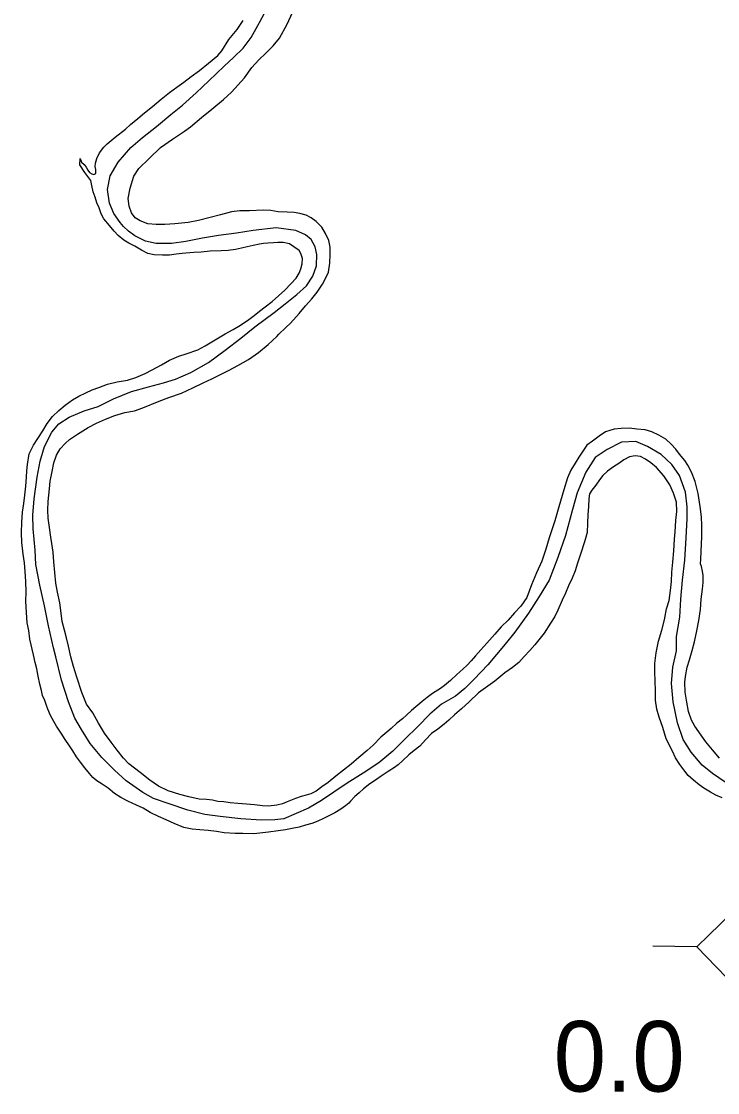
# Model space of a CAD drawing. Extents: x -939622 to -934222, y 1383701 to 1385301.
# Drawn here: x -936089.34 to -936076.82, y 1384453.89 to 1384473.14 of the extents above; entities that cross this region are included whole.
import ezdxf

# ---------------------------------------------------------------- set-up
doc = ezdxf.new("R2010")
doc.units = 0
for name, color, linetype in [('Level 2', 7, 'Continuous'), ('Level 20', 7, 'Continuous'), ('Level 25', 7, 'Continuous'), ('Level 9', 7, 'Continuous')]:
    doc.layers.add(name, color=color, linetype=linetype)

msp = doc.modelspace()

# ---------------------------------------------------------------- linework, layer by layer
at = {"layer": 'Level 2'}
for points in [[(-936085.963, 1384472.07), (-936085.69, 1384472.335), (-936085.522, 1384472.487), (-936085.349, 1384472.659), (-936085.203, 1384472.849), (-936085.053, 1384473.12), (-936084.906, 1384473.4)], [(-936080.023, 1384462.807), (-936080.215, 1384462.508), (-936080.463, 1384462.168), (-936080.635, 1384461.948), (-936080.951, 1384461.58), (-936081.191, 1384461.322), (-936081.361, 1384461.152), (-936081.532, 1384461.013), (-936081.781, 1384460.869), (-936081.994, 1384460.69), (-936082.208, 1384460.471), (-936082.443, 1384460.24), (-936082.654, 1384460.028), (-936082.908, 1384459.815), (-936083.189, 1384459.631), (-936083.479, 1384459.453), (-936083.719, 1384459.291), (-936083.94, 1384459.139), (-936084.172, 1384459.001), (-936084.615, 1384458.811), (-936084.779, 1384458.792), (-936085.023, 1384458.79), (-936085.389, 1384458.811), (-936085.763, 1384458.851), (-936086.037, 1384458.89), (-936086.342, 1384458.968), (-936086.68, 1384459.08), (-936086.962, 1384459.176), (-936087.153, 1384459.286), (-936087.449, 1384459.493), (-936087.664, 1384459.684), (-936087.888, 1384459.914), (-936088.098, 1384460.165), (-936088.257, 1384460.417), (-936088.372, 1384460.622), (-936088.49, 1384460.911), (-936088.613, 1384461.3), (-936088.718, 1384461.719), (-936088.761, 1384461.883), (-936088.851, 1384462.281), (-936088.922, 1384462.638), (-936089.005, 1384463.012), (-936089.077, 1384463.38), (-936089.091, 1384463.636), (-936089.124, 1384464.02), (-936089.133, 1384464.267), (-936089.109, 1384464.562), (-936089.055, 1384464.951), (-936089.001, 1384465.239), (-936088.923, 1384465.499), (-936088.791, 1384465.755), (-936088.662, 1384465.908), (-936088.479, 1384466.027), (-936088.205, 1384466.141), (-936087.954, 1384466.219), (-936087.681, 1384466.357), (-936087.357, 1384466.491), (-936087.05, 1384466.573), (-936086.781, 1384466.642), (-936086.563, 1384466.713), (-936086.287, 1384466.828), (-936085.97, 1384467.012), (-936085.674, 1384467.23), (-936085.391, 1384467.447), (-936085.137, 1384467.648), (-936084.792, 1384467.908), (-936084.594, 1384468.063), (-936084.382, 1384468.231), (-936084.211, 1384468.388), (-936084.095, 1384468.562), (-936084.03, 1384468.744), (-936084.025, 1384468.949), (-936084.055, 1384469.086), (-936084.124, 1384469.217), (-936084.228, 1384469.302), (-936084.401, 1384469.382), (-936084.757, 1384469.429), (-936085.167, 1384469.38), (-936085.469, 1384469.331), (-936085.792, 1384469.288), (-936086.08, 1384469.246), (-936086.379, 1384469.185), (-936086.636, 1384469.146), (-936086.915, 1384469.146), (-936087.105, 1384469.192), (-936087.297, 1384469.287), (-936087.407, 1384469.369), (-936087.499, 1384469.454), (-936087.56, 1384469.522), (-936087.672, 1384469.685), (-936087.754, 1384469.873), (-936087.79, 1384470.119), (-936087.741, 1384470.361), (-936087.596, 1384470.608), (-936087.365, 1384470.869), (-936087.156, 1384471.051), (-936086.908, 1384471.249), (-936086.649, 1384471.462), (-936086.439, 1384471.633), (-936086.192, 1384471.855), (-936085.963, 1384472.07)], [(-936076.679, 1384459.47), (-936076.908, 1384459.627), (-936077.091, 1384459.774), (-936077.294, 1384460.007), (-936077.435, 1384460.238), (-936077.54, 1384460.534), (-936077.618, 1384460.914), (-936077.647, 1384461.245), (-936077.62, 1384461.537), (-936077.558, 1384461.83), (-936077.554, 1384462.086), (-936077.493, 1384462.437), (-936077.479, 1384462.759), (-936077.445, 1384463.097), (-936077.408, 1384463.461), (-936077.384, 1384463.862), (-936077.364, 1384464.2), (-936077.363, 1384464.416), (-936077.393, 1384464.683), (-936077.502, 1384464.979), (-936077.639, 1384465.177), (-936077.832, 1384465.357), (-936078.075, 1384465.502), (-936078.287, 1384465.59), (-936078.542, 1384465.578), (-936078.801, 1384465.449), (-936079.02, 1384465.303), (-936079.185, 1384465.037), (-936079.342, 1384464.67), (-936079.428, 1384464.367), (-936079.553, 1384463.901), (-936079.688, 1384463.504), (-936079.844, 1384463.097), (-936080.023, 1384462.807)]]:
    msp.add_lwpolyline(points, dxfattribs=at)
at = {"layer": 'Level 20'}
msp.add_line((-936077.19, 1384456.513), (-936077.982, 1384456.526), dxfattribs=at)
msp.add_lwpolyline([(-936077.19, 1384456.513), (-936074.711, 1384453.952), (-936073.858, 1384454.778), (-936076.336, 1384457.339)], close=True, dxfattribs=at)
at = {"layer": 'Level 9'}
for points in [[(-936085.746, 1384466.798), (-936085.6, 1384466.873), (-936085.446, 1384466.955), (-936085.253, 1384467.062), (-936085.073, 1384467.192), (-936084.899, 1384467.331), (-936084.743, 1384467.476), (-936084.708, 1384467.516), (-936084.578, 1384467.636), (-936084.499, 1384467.719), (-936084.338, 1384467.889), (-936084.224, 1384468.026), (-936084.116, 1384468.152), (-936084.016, 1384468.275), (-936083.923, 1384468.415), (-936083.86, 1384468.528), (-936083.814, 1384468.634), (-936083.791, 1384468.791), (-936083.785, 1384468.948), (-936083.785, 1384469.08), (-936083.809, 1384469.203), (-936083.866, 1384469.325), (-936083.934, 1384469.441), (-936084.033, 1384469.544), (-936084.127, 1384469.611), (-936084.212, 1384469.658), (-936084.327, 1384469.685), (-936084.433, 1384469.704), (-936084.559, 1384469.713), (-936084.718, 1384469.718), (-936084.851, 1384469.739), (-936084.989, 1384469.748), (-936085.235, 1384469.734), (-936085.406, 1384469.733), (-936085.559, 1384469.718), (-936085.756, 1384469.665), (-936085.941, 1384469.616), (-936086.15, 1384469.563), (-936086.338, 1384469.526), (-936086.578, 1384469.502), (-936086.755, 1384469.489), (-936086.914, 1384469.489), (-936087.064, 1384469.5), (-936087.2, 1384469.554), (-936087.289, 1384469.61), (-936087.354, 1384469.698), (-936087.395, 1384469.815), (-936087.414, 1384469.956), (-936087.382, 1384470.143), (-936087.315, 1384470.355), (-936087.225, 1384470.493), (-936087.04, 1384470.677), (-936086.837, 1384470.874), (-936086.621, 1384471.021), (-936086.402, 1384471.164), (-936086.296, 1384471.242), (-936086.098, 1384471.408), (-936085.912, 1384471.563), (-936085.703, 1384471.733), (-936085.559, 1384471.866), (-936085.322, 1384472.124), (-936085.194, 1384472.307), (-936085.068, 1384472.449), (-936084.938, 1384472.569), (-936084.809, 1384472.701), (-936084.695, 1384472.836), (-936084.556, 1384473.086), (-936084.459, 1384473.296)], [(-936088.282, 1384470.674), (-936088.254, 1384470.611), (-936088.208, 1384470.564), (-936088.174, 1384470.519), (-936088.14, 1384470.463), (-936088.109, 1384470.425), (-936088.072, 1384470.398), (-936088.036, 1384470.387), (-936088, 1384470.406), (-936087.999, 1384470.475), (-936088.012, 1384470.529), (-936088.004, 1384470.592), (-936087.979, 1384470.677), (-936087.934, 1384470.778), (-936087.852, 1384470.879), (-936087.793, 1384470.937), (-936087.651, 1384471.055), (-936087.466, 1384471.203), (-936087.374, 1384471.287), (-936087.242, 1384471.395), (-936087.124, 1384471.497), (-936086.976, 1384471.608), (-936086.82, 1384471.738), (-936086.67, 1384471.859), (-936086.54, 1384471.955), (-936086.416, 1384472.045), (-936086.28, 1384472.145), (-936086.135, 1384472.253), (-936085.973, 1384472.386), (-936085.805, 1384472.525), (-936085.729, 1384472.608), (-936085.604, 1384472.813), (-936085.458, 1384472.993), (-936085.345, 1384473.155)], [(-936089.259, 1384463.075), (-936089.269, 1384463.256), (-936089.282, 1384463.412), (-936089.303, 1384463.565), (-936089.326, 1384463.778), (-936089.336, 1384463.952), (-936089.328, 1384464.142), (-936089.314, 1384464.32), (-936089.293, 1384464.477), (-936089.273, 1384464.625), (-936089.255, 1384464.788), (-936089.244, 1384464.947), (-936089.238, 1384465.065), (-936089.225, 1384465.179), (-936089.196, 1384465.367), (-936089.116, 1384465.522), (-936089.043, 1384465.647), (-936088.953, 1384465.781), (-936088.875, 1384465.912), (-936088.776, 1384466.041), (-936088.661, 1384466.149), (-936088.549, 1384466.242), (-936088.416, 1384466.341), (-936088.301, 1384466.404), (-936088.179, 1384466.466), (-936088.066, 1384466.517), (-936087.944, 1384466.562), (-936087.786, 1384466.62), (-936087.613, 1384466.66), (-936087.428, 1384466.694), (-936087.275, 1384466.739), (-936087.112, 1384466.809), (-936086.984, 1384466.875), (-936086.815, 1384466.969), (-936086.67, 1384467.051), (-936086.503, 1384467.121), (-936086.375, 1384467.166), (-936086.164, 1384467.237), (-936086.03, 1384467.309), (-936085.823, 1384467.434), (-936085.672, 1384467.525), (-936085.529, 1384467.603), (-936085.396, 1384467.678), (-936085.245, 1384467.784), (-936085.151, 1384467.855), (-936085.053, 1384467.93), (-936084.95, 1384468.01), (-936084.829, 1384468.106), (-936084.714, 1384468.205), (-936084.599, 1384468.307), (-936084.488, 1384468.421), (-936084.397, 1384468.525), (-936084.339, 1384468.614), (-936084.308, 1384468.693), (-936084.289, 1384468.78), (-936084.279, 1384468.877), (-936084.308, 1384468.966), (-936084.342, 1384469.02), (-936084.437, 1384469.09), (-936084.516, 1384469.142), (-936084.631, 1384469.167), (-936084.727, 1384469.165), (-936084.805, 1384469.16), (-936084.907, 1384469.155), (-936084.985, 1384469.147), (-936085.053, 1384469.133), (-936085.17, 1384469.113), (-936085.274, 1384469.089), (-936085.379, 1384469.066), (-936085.484, 1384469.042), (-936085.618, 1384469.021), (-936085.744, 1384469.018), (-936085.939, 1384469.008), (-936086.101, 1384468.992), (-936086.233, 1384468.983), (-936086.38, 1384468.971), (-936086.443, 1384468.967), (-936086.554, 1384468.955), (-936086.673, 1384468.94), (-936086.796, 1384468.935), (-936086.95, 1384468.943), (-936087.064, 1384468.965), (-936087.174, 1384469.025), (-936087.295, 1384469.098), (-936087.405, 1384469.153), (-936087.496, 1384469.208), (-936087.594, 1384469.29), (-936087.668, 1384469.366), (-936087.751, 1384469.473), (-936087.856, 1384469.588), (-936087.884, 1384469.647), (-936087.906, 1384469.701), (-936087.938, 1384469.785), (-936087.979, 1384469.88), (-936088.012, 1384469.982), (-936088.044, 1384470.074), (-936088.07, 1384470.191), (-936088.09, 1384470.281), (-936088.196, 1384470.423), (-936088.286, 1384470.562), (-936088.282, 1384470.674)], [(-936081.246, 1384461.648), (-936081.32, 1384461.575), (-936081.399, 1384461.498), (-936081.505, 1384461.405), (-936081.617, 1384461.297), (-936081.726, 1384461.207), (-936081.8, 1384461.152), (-936081.942, 1384461.064), (-936082.042, 1384460.993), (-936082.131, 1384460.921), (-936082.319, 1384460.755), (-936082.405, 1384460.678), (-936082.484, 1384460.61), (-936082.585, 1384460.529), (-936082.687, 1384460.434), (-936082.767, 1384460.369), (-936082.873, 1384460.279), (-936083.011, 1384460.137), (-936083.117, 1384460.042), (-936083.267, 1384459.912), (-936083.403, 1384459.792), (-936083.541, 1384459.686), (-936083.683, 1384459.578), (-936083.822, 1384459.466), (-936083.934, 1384459.386), (-936084.037, 1384459.308), (-936084.129, 1384459.261), (-936084.213, 1384459.235), (-936084.305, 1384459.212), (-936084.404, 1384459.177), (-936084.555, 1384459.116), (-936084.642, 1384459.084), (-936084.74, 1384459.055), (-936084.89, 1384459.039), (-936085.001, 1384459.043), (-936085.143, 1384459.064), (-936085.29, 1384459.078), (-936085.444, 1384459.087), (-936085.582, 1384459.102), (-936085.696, 1384459.117), (-936085.805, 1384459.121), (-936085.898, 1384459.149), (-936086.01, 1384459.162), (-936086.139, 1384459.168), (-936086.323, 1384459.206), (-936086.486, 1384459.25), (-936086.695, 1384459.315), (-936086.871, 1384459.398), (-936087.026, 1384459.506), (-936087.201, 1384459.646), (-936087.402, 1384459.798), (-936087.497, 1384459.902), (-936087.615, 1384460.043), (-936087.723, 1384460.191), (-936087.841, 1384460.351), (-936087.95, 1384460.532), (-936088.05, 1384460.714), (-936088.165, 1384460.873), (-936088.248, 1384461.082), (-936088.338, 1384461.354), (-936088.399, 1384461.548), (-936088.445, 1384461.722), (-936088.488, 1384461.913), (-936088.522, 1384462.063), (-936088.561, 1384462.203), (-936088.6, 1384462.356), (-936088.622, 1384462.506), (-936088.647, 1384462.695), (-936088.684, 1384462.884), (-936088.715, 1384463.045), (-936088.754, 1384463.43), (-936088.766, 1384463.604), (-936088.788, 1384463.76), (-936088.806, 1384463.874), (-936088.833, 1384464.048), (-936088.852, 1384464.213), (-936088.861, 1384464.354), (-936088.856, 1384464.514), (-936088.831, 1384464.74), (-936088.819, 1384464.876), (-936088.784, 1384465.051), (-936088.754, 1384465.205), (-936088.703, 1384465.344), (-936088.637, 1384465.46), (-936088.549, 1384465.556), (-936088.473, 1384465.626), (-936088.328, 1384465.723), (-936088.138, 1384465.839), (-936087.987, 1384465.917), (-936087.826, 1384465.99), (-936087.657, 1384466.057), (-936087.475, 1384466.109), (-936087.301, 1384466.14), (-936087.152, 1384466.198), (-936086.858, 1384466.316), (-936086.682, 1384466.38), (-936086.458, 1384466.457), (-936086.25, 1384466.552), (-936086.066, 1384466.643), (-936085.909, 1384466.719), (-936085.746, 1384466.798)], [(-936076.785, 1384459.904), (-936076.908, 1384460.049), (-936077.031, 1384460.193), (-936077.227, 1384460.478), (-936077.283, 1384460.585), (-936077.341, 1384460.74), (-936077.372, 1384460.908), (-936077.4, 1384461.085), (-936077.404, 1384461.265), (-936077.391, 1384461.371), (-936077.362, 1384461.534), (-936077.32, 1384461.67), (-936077.275, 1384461.837), (-936077.234, 1384461.991), (-936077.19, 1384462.191), (-936077.155, 1384462.372), (-936077.124, 1384462.574), (-936077.11, 1384462.755), (-936077.087, 1384462.936), (-936077.075, 1384463.06), (-936077.075, 1384463.186), (-936077.085, 1384463.258), (-936077.108, 1384463.342), (-936077.121, 1384463.39), (-936077.12, 1384463.474), (-936077.111, 1384463.616), (-936077.102, 1384463.881), (-936077.101, 1384464.082), (-936077.107, 1384464.238), (-936077.129, 1384464.422), (-936077.168, 1384464.658), (-936077.22, 1384464.871), (-936077.284, 1384465.041), (-936077.35, 1384465.163), (-936077.406, 1384465.246), (-936077.502, 1384465.361), (-936077.567, 1384465.45), (-936077.65, 1384465.544), (-936077.745, 1384465.632), (-936077.876, 1384465.705), (-936078, 1384465.762), (-936078.118, 1384465.798), (-936078.271, 1384465.813), (-936078.401, 1384465.828), (-936078.548, 1384465.822), (-936078.674, 1384465.813), (-936078.832, 1384465.761), (-936078.947, 1384465.684), (-936079.068, 1384465.597), (-936079.166, 1384465.522), (-936079.314, 1384465.311), (-936079.375, 1384465.202), (-936079.456, 1384465.073), (-936079.513, 1384464.94), (-936079.583, 1384464.722), (-936079.669, 1384464.416), (-936079.745, 1384464.164), (-936079.843, 1384463.861), (-936079.907, 1384463.655), (-936079.978, 1384463.443), (-936080.072, 1384463.233), (-936080.16, 1384463.018), (-936080.245, 1384462.787), (-936080.356, 1384462.634), (-936080.47, 1384462.511), (-936080.584, 1384462.382), (-936080.711, 1384462.262), (-936080.822, 1384462.127), (-936080.968, 1384461.965), (-936081.074, 1384461.848), (-936081.167, 1384461.74), (-936081.246, 1384461.648)], [(-936076.736, 1384459.186), (-936076.848, 1384459.235), (-936076.945, 1384459.29), (-936077.064, 1384459.362), (-936077.149, 1384459.42), (-936077.25, 1384459.505), (-936077.345, 1384459.588), (-936077.407, 1384459.667), (-936077.497, 1384459.786), (-936077.571, 1384459.907), (-936077.628, 1384460.027), (-936077.741, 1384460.247), (-936077.803, 1384460.45), (-936077.867, 1384460.641), (-936077.909, 1384460.781), (-936077.934, 1384460.946), (-936077.935, 1384461.106), (-936077.942, 1384461.295), (-936077.948, 1384461.439), (-936077.946, 1384461.602), (-936077.92, 1384461.795), (-936077.88, 1384462.004), (-936077.821, 1384462.201), (-936077.774, 1384462.385), (-936077.734, 1384462.585), (-936077.689, 1384462.736), (-936077.666, 1384462.911), (-936077.648, 1384463.074), (-936077.637, 1384463.243), (-936077.623, 1384463.424), (-936077.604, 1384463.626), (-936077.591, 1384463.837), (-936077.581, 1384463.969), (-936077.565, 1384464.171), (-936077.548, 1384464.334), (-936077.557, 1384464.502), (-936077.612, 1384464.663), (-936077.678, 1384464.812), (-936077.781, 1384464.973), (-936077.917, 1384465.126), (-936078.015, 1384465.205), (-936078.112, 1384465.275), (-936078.2, 1384465.318), (-936078.297, 1384465.334), (-936078.398, 1384465.317), (-936078.502, 1384465.263), (-936078.594, 1384465.198), (-936078.691, 1384465.133), (-936078.798, 1384465.058), (-936078.88, 1384464.981), (-936078.938, 1384464.901), (-936079.008, 1384464.804), (-936079.078, 1384464.715), (-936079.119, 1384464.648), (-936079.129, 1384464.56), (-936079.135, 1384464.425), (-936079.15, 1384464.271), (-936079.158, 1384464.123), (-936079.16, 1384463.955), (-936079.208, 1384463.788), (-936079.284, 1384463.564), (-936079.334, 1384463.403), (-936079.376, 1384463.264), (-936079.43, 1384463.136), (-936079.499, 1384462.996), (-936079.553, 1384462.863)], [(-936079.553, 1384462.863), (-936079.614, 1384462.738), (-936079.691, 1384462.559), (-936079.745, 1384462.449), (-936079.824, 1384462.327), (-936079.934, 1384462.147), (-936080.103, 1384461.939), (-936080.191, 1384461.835), (-936080.293, 1384461.727), (-936080.393, 1384461.619), (-936080.502, 1384461.53), (-936080.644, 1384461.433), (-936080.824, 1384461.285), (-936080.951, 1384461.195), (-936081.117, 1384461.077), (-936081.284, 1384460.916), (-936081.422, 1384460.787), (-936081.546, 1384460.679), (-936081.652, 1384460.583), (-936081.734, 1384460.512), (-936081.847, 1384460.425), (-936081.959, 1384460.342), (-936082.07, 1384460.228), (-936082.17, 1384460.117), (-936082.27, 1384460.037), (-936082.371, 1384459.962), (-936082.485, 1384459.854), (-936082.562, 1384459.783), (-936082.624, 1384459.734), (-936082.739, 1384459.662), (-936082.867, 1384459.581), (-936082.97, 1384459.507), (-936083.07, 1384459.438), (-936083.186, 1384459.351), (-936083.262, 1384459.28), (-936083.339, 1384459.212), (-936083.418, 1384459.132), (-936083.45, 1384459.096), (-936083.506, 1384459.046), (-936083.589, 1384458.984), (-936083.698, 1384458.919), (-936083.793, 1384458.874), (-936083.906, 1384458.815), (-936084.007, 1384458.767), (-936084.114, 1384458.726), (-936084.225, 1384458.699), (-936084.338, 1384458.664), (-936084.437, 1384458.643), (-936084.586, 1384458.616), (-936084.721, 1384458.595), (-936084.895, 1384458.57), (-936085.158, 1384458.543), (-936085.356, 1384458.547), (-936085.489, 1384458.55), (-936085.687, 1384458.558), (-936085.826, 1384458.582), (-936085.979, 1384458.603), (-936086.13, 1384458.614), (-936086.265, 1384458.626), (-936086.416, 1384458.656), (-936086.591, 1384458.727), (-936086.734, 1384458.793), (-936086.873, 1384458.853), (-936087.019, 1384458.928), (-936087.147, 1384459.001), (-936087.268, 1384459.058), (-936087.42, 1384459.13), (-936087.548, 1384459.193), (-936087.663, 1384459.266), (-936087.777, 1384459.36), (-936087.883, 1384459.433), (-936087.981, 1384459.497), (-936088.051, 1384459.552), (-936088.11, 1384459.626), (-936088.196, 1384459.729), (-936088.273, 1384459.827), (-936088.345, 1384459.928), (-936088.413, 1384460.034), (-936088.469, 1384460.126), (-936088.55, 1384460.239), (-936088.618, 1384460.352), (-936088.702, 1384460.479), (-936088.755, 1384460.562), (-936088.812, 1384460.669), (-936088.859, 1384460.783), (-936088.891, 1384460.863), (-936088.917, 1384460.938), (-936088.955, 1384461.027), (-936088.975, 1384461.117), (-936089.007, 1384461.231), (-936089.032, 1384461.372), (-936089.056, 1384461.506), (-936089.088, 1384461.62), (-936089.121, 1384461.755), (-936089.182, 1384462.042), (-936089.203, 1384462.198), (-936089.233, 1384462.333), (-936089.247, 1384462.519), (-936089.254, 1384462.724), (-936089.252, 1384462.892), (-936089.259, 1384463.075)]]:
    msp.add_lwpolyline(points, dxfattribs=at)

# ---------------------------------------------------------------- texts
at = {"layer": 'Level 25'}
msp.add_text('0.0', height=1.2672, dxfattribs=at).set_placement((-936079.764, 1384453.912))

doc.saveas('drawing.dxf')
